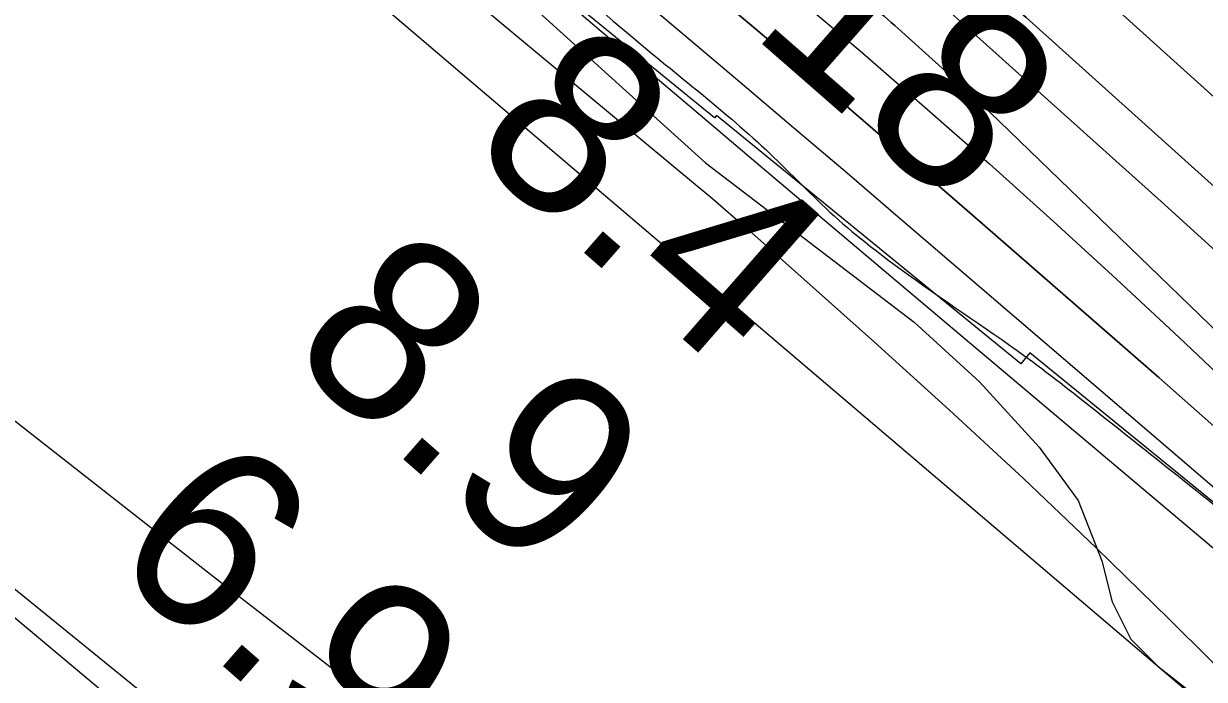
# Model space of a CAD drawing. Extents: x 3684037 to 3722149, y 433263 to 459021.
# Drawn here: x 3702221.5 to 3702651.7, y 451508.7 to 451747.8 of the extents above; entities that cross this region are included whole.
import ezdxf

# ---------------------------------------------------------------- set-up
doc = ezdxf.new("R2010")
doc.units = 0
for name, color, linetype in [('V-LEVE-TOET', 7, 'Continuous'), ('V-RIVR-EDGE', 7, 'Continuous'), ('V-RIVR-RANG', 7, 'Continuous'), ('V-RRAP-FSHR', 7, 'Continuous'), ('V-RRAP-RVMT', 7, 'Continuous'), ('V-SITE-VEGE', 7, 'Continuous'), ('V-TOPO-DPTH', 7, 'Continuous'), ('V-TOPO-MAJR', 7, 'Continuous'), ('V-TOPO-MINR', 7, 'Continuous'), ('V-TOPO-WATR', 7, 'Continuous'), ('V-UTIL-IDEN', 7, 'Continuous')]:
    doc.layers.add(name, color=color, linetype=linetype)

msp = doc.modelspace()

# ---------------------------------------------------------------- linework, layer by layer
at = {"layer": 'V-LEVE-TOET'}
msp.add_lwpolyline([(3700270.62, 453139.09), (3700470.86, 452972.66), (3700601.55, 452863.89), (3700784.2, 452710.05), (3700929.33, 452590.53), (3701145.57, 452411), (3701380.71, 452220.73), (3701569.4, 452060.85), (3701797.71, 451872.41), (3702019.46, 451692.09), (3702201.33, 451545.33), (3702374.79, 451400.13), (3702576.08, 451230.29), (3702759.78, 451080.64), (3702778.15, 451063.34), (3702794.95, 451044.99), (3702831.96, 451002.52), (3702918.58, 450905.01), (3703031.71, 450781.28)], dxfattribs=at)
at = {"layer": 'V-RIVR-EDGE'}
for points in [[(3696491.01, 456956.98), (3696499.46, 456945.34), (3696522.43, 456915.36), (3696551.06, 456881.73), (3696592.6, 456839.57), (3696607.93, 456824.57), (3696661.56, 456762.17), (3696696.26, 456732.56), (3696736.59, 456690.41), (3696782.99, 456647.43), (3696798.72, 456631.62), (3696862.88, 456574.85), (3696899.59, 456542.81), (3696931.08, 456518.47), (3696942.36, 456503.48), (3696952.45, 456494.97), (3696962.14, 456487.66), (3696987.16, 456470.62), (3697014.61, 456451.55), (3697061.04, 456420.29), (3697092.52, 456395.55), (3697134.08, 456360.67), (3697166.78, 456335.52), (3697185.73, 456316.47), (3697201.46, 456298.23), (3697211.53, 456284.46), (3697233.7, 456256.1), (3697255.88, 456230.97), (3697279.27, 456203.82), (3697316.37, 456164.91), (3697353.48, 456123.98), (3697376.87, 456099.66), (3697406.33, 456076.13), (3697430.14, 456057.88), (3697450.33, 456044.89), (3697520.13, 455982.44), (3697544.34, 455963.37), (3697581.9, 455942.25), (3697614.61, 455926), (3697632.78, 455913.82), (3697662.24, 455891.91), (3697710.26, 455848.12), (3697757.45, 455800.7), (3697792.14, 455767.05), (3697833.3, 455729.34), (3697868.4, 455696.9), (3697895.83, 455673.38), (3697933.75, 455633.66), (3697972.88, 455598.38), (3698039.46, 455539.58), (3698090.29, 455492.15), (3698135.88, 455447.55), (3698177.02, 455406.61), (3698217.74, 455359.2), (3698254.45, 455321.1), (3698281.47, 455292.72), (3698316.18, 455265.55), (3698357.36, 455240.78), (3698381.98, 455222.12), (3698407.8, 455194.96), (3698430.77, 455163.36), (3698450.93, 455141.88), (3698487.66, 455113.89), (3698517.53, 455091.17), (3698534.07, 455076.97), (3698556.24, 455049.42), (3698582.46, 455019.84), (3698614.72, 454987.01), (3698657.08, 454947.27), (3698691.37, 454913.62), (3698718, 454887.28), (3698807.16, 454806.58), (3698837.41, 454775.78), (3698881.4, 454739.68), (3698910.45, 454713.73), (3698949.18, 454677.64), (3698989.11, 454637.11), (3699039.14, 454591.7), (3699066.57, 454562.92), (3699088.77, 454545.47), (3699187.23, 454465.17), (3699228.39, 454429.88), (3699268.34, 454393.8), (3699300.6, 454360.56), (3699328.84, 454330.56), (3699382.5, 454285.14), (3699427.29, 454244.19), (3699474.49, 454199.59), (3699500.3, 454170.41), (3699532.57, 454139.2), (3699563.24, 454114.46), (3699588.66, 454093.77), (3699608.43, 454073.91), (3699636.65, 454041.49), (3699659.24, 454015.55), (3699675.77, 453998.53), (3699726.99, 453942.6), (3699768.93, 453898.01), (3699807.65, 453854.65), (3699829.44, 453837.61), (3699865.77, 453811.24), (3699885.13, 453793.8), (3699924.68, 453762.57), (3699939.63, 453754.85), (3699950.95, 453754.42), (3699975.6, 453746.67), (3700001.84, 453731.24), (3700023.64, 453714.2), (3700032.9, 453700.84), (3700036.11, 453688.7), (3700042.15, 453679.38), (3700052.63, 453667.23), (3700065.94, 453651.02), (3700072.38, 453638.47), (3700079.63, 453627.94), (3700095.35, 453607.27), (3700141.31, 453551.36), (3700161.45, 453521.38), (3700185.64, 453491.4), (3700219.92, 453452.9), (3700237.25, 453429.81), (3700255.39, 453407.52), (3700340.92, 453326.44), (3700393.37, 453280.61), (3700435.74, 453243.71), (3700480.94, 453207.61), (3700509.2, 453188.54), (3700535.04, 453172.3), (3700559.26, 453156.47), (3700600.44, 453130.89), (3700613.76, 453121.15), (3700623.46, 453116.28), (3700639.19, 453100.47), (3700647.65, 453090.74), (3700674.71, 453074.9), (3700691.25, 453060.71), (3700727.58, 453033.93), (3700758.25, 453008.78), (3700801.44, 452977.54), (3700837.37, 452952.38), (3700871.67, 452924.8), (3700903.95, 452898.44), (3700927.77, 452880.99), (3700958.44, 452857.86), (3701015.34, 452807.99), (3701048.43, 452780.41), (3701075.48, 452762.95), (3701104.95, 452743.47), (3701127.16, 452730.88), (3701156.63, 452713.42), (3701182.87, 452695.56), (3701204.67, 452682.16), (3701235.37, 452666.32), (3701255.56, 452654.14), (3701285.83, 452633.03), (3701312.86, 452607.09), (3701321.33, 452599.79), (3701332.23, 452591.67), (3701350.39, 452577.48), (3701370.57, 452560.44), (3701389.13, 452544.63), (3701408.91, 452532.04), (3701434.36, 452518.63), (3701456.18, 452512.11), (3701467.08, 452506.42), (3701486.05, 452491.01), (3701499.77, 452482.08), (3701518.75, 452468.28), (3701537.72, 452454.08), (3701554.26, 452439.49), (3701575.24, 452422.85), (3701592.2, 452410.28), (3701622.47, 452387.15), (3701647.09, 452368.49), (3701696.32, 452326.72), (3701727.79, 452300.36), (3701754.02, 452278.86), (3701780.66, 452258.17), (3701815.38, 452234.23), (3701863.81, 452194.89), (3701890.45, 452176.22), (3701916.7, 452162), (3701938.89, 452143.34), (3701962.31, 452129.94), (3701986.93, 452112.09), (3702011.95, 452090.6), (3702032.94, 452074.37), (3702051.1, 452058.55), (3702109.2, 452006.65), (3702158.04, 451973.37), (3702192.75, 451944.17), (3702212.11, 451923.9), (3702228.25, 451910.12), (3702239.56, 451906.04), (3702258.94, 451893.46), (3702276.69, 451876.03), (3702294.85, 451861.43), (3702325.52, 451839.11), (3702353.77, 451816.4), (3702388.48, 451789.62), (3702409.06, 451772.59), (3702442.56, 451743.39), (3702493.4, 451700.4), (3702516.8, 451677.7), (3702543.84, 451656.2), (3702589.05, 451624.55), (3702615.68, 451603.86), (3702648.37, 451577.9), (3702681.06, 451551.13), (3702714.15, 451522.34), (3702744.82, 451496.38), (3702761.76, 451479.36), (3702791.61, 451448.55), (3702806.52, 451427.89), (3702821.83, 451408.04), (3702843.21, 451386.55), (3702872.26, 451361.01), (3702910.6, 451327.75), (3702933.18, 451303.03), (3702957.78, 451275.47), (3702989.23, 451239), (3703050.15, 451184.26), (3703086.05, 451144.95), (3703114.68, 451113.34), (3703144.52, 451080.11), (3703160.65, 451061.87), (3703178, 451046.86), (3703202.6, 451019.71), (3703240.51, 450979.58), (3703264.72, 450956.48), (3703289.72, 450930.13), (3703316.74, 450902.16), (3703339.74, 450878.65), (3703374.42, 450840.15), (3703418.36, 450788.28), (3703459.08, 450738.85), (3703496.19, 450699.53), (3703592.58, 450595.78), (3703613.16, 450579.55), (3703630.9, 450558.88), (3703650.24, 450530.53), (3703671.59, 450496.51), (3703693.35, 450468.15), (3703725.21, 450432.89), (3703758.29, 450400.86), (3703788.55, 450373.7), (3703807.1, 450353.03), (3703820.41, 450338.03), (3703842.98, 450309.27), (3703868.37, 450275.64), (3703879.24, 450255.8), (3703887.68, 450233.54), (3703893.72, 450223.82), (3703916.29, 450193.44), (3703936.04, 450167.51), (3703950.95, 450147.66), (3704020.69, 450060.95), (3704036.82, 450041.5), (3704044.07, 450029.75), (3704061.81, 450007.88), (3704081.17, 449986.4), (3704102.92, 449954.4), (3704113.39, 449937.79), (3704138.38, 449903.36), (3704157.73, 449880.26), (3704175.46, 449851.91), (3704189.15, 449830.04), (3704204.88, 449813.42), (3704221.81, 449792.76), (3704273.77, 449711.76), (3704281.41, 449690.71), (3704297.12, 449666.01), (3704324.1, 449622.27), (3704340.63, 449601.6), (3704382.92, 449535.99), (3704402.67, 449506.83), (3704415.95, 449482.53), (3704431.66, 449459.44), (3704449.4, 449437.16), (3704471.98, 449410.42), (3704491.34, 449390.55), (3704521.18, 449354.9), (3704545.76, 449323.7), (3704553.81, 449308.31), (3704563.07, 449292.11), (3704576.77, 449271.05), (3704594.9, 449242.3), (3704618.66, 449204.23), (3704654.93, 449156.02), (3704685.15, 449111.87), (3704709.72, 449071.77), (3704733.89, 449034.11), (3704765.72, 448985.91), (3704789.88, 448945.01), (3704815.26, 448906.53), (3704829.35, 448881.42), (3704849.89, 448850.24), (3704868.83, 448820.67), (3704884.95, 448801.63), (3704901.08, 448780.96), (3704913.97, 448762.33), (3704925.64, 448740.06), (3704932.48, 448726.7), (3704949.8, 448698.35), (3704967.55, 448682.54), (3704988.15, 448670.76), (3705014.8, 448656.95), (3705046.3, 448639.88), (3705064.06, 448624.47), (3705092.28, 448592.05), (3705105.17, 448573.42), (3705120.49, 448553.97), (3705145.89, 448522.77), (3705180.17, 448483.87), (3705197.5, 448460.37), (3705228.52, 448416.22), (3705268.84, 448365.58), (3705295.84, 448328.31), (3705331.7, 448279.29), (3705359.5, 448238.78), (3705380.04, 448203.15), (3705402.15, 448152.55), (3705422.25, 448101.95), (3705439.55, 448066.32), (3705459.26, 448025.43)], [(3701087.9, 455815.66), (3701115, 455804.74), (3701132.15, 455792.04), (3701153.82, 455776.61), (3701181.81, 455758.46), (3701223.36, 455737.56), (3701278.89, 455703.96), (3701311.87, 455692.12), (3701346.66, 455684.8), (3701374.67, 455673.43), (3701409.89, 455653.44), (3701444.65, 455632.56), (3701464.05, 455615.33), (3701477.15, 455608.51), (3701495.68, 455605.3), (3701508.77, 455596.23), (3701541.73, 455576.25), (3701605.84, 455537.66), (3701654.15, 455509.05), (3701706.98, 455479.53), (3701771.1, 455444.11), (3701792.31, 455425.97), (3701810.35, 455407.84), (3701842.84, 455383.79), (3701871.29, 455367.9), (3701898.4, 455358.33), (3701930.48, 455350.57), (3701938.15, 455346.03), (3701940.85, 455337.88), (3701942.17, 455323.86), (3701950.26, 455304.85), (3701968.77, 455291.69), (3701986.84, 455284.86), (3702028.84, 455263.96), (3702080.3, 455231.28), (3702138.1, 455198.58), (3702162.48, 455186.31), (3702199.49, 455157.73), (3702284.38, 455110.05), (3702334.93, 455075.11), (3702368.79, 455051.51), (3702403.09, 455027.01), (3702432.43, 455004.78), (3702464.02, 454981.64), (3702496.07, 454959.41), (3702561.54, 454921.72), (3702609.41, 454897.18), (3702643.74, 454885.34), (3702678.95, 454863.1), (3702710.55, 454839.06), (3702747.09, 454808.67), (3702809.37, 454757.87), (3702853.12, 454715.26), (3702901.41, 454678.97), (3702936.16, 454650.85), (3702977.23, 454621.81), (3703006.12, 454602.75), (3703055.33, 454569.62), (3703081.96, 454552.37), (3703114.03, 454537.37), (3703130.28, 454526.03), (3703139.3, 454515.61), (3703158.67, 454488.88), (3703176.21, 454450.86), (3703196.48, 454419.61), (3703230.31, 454383.35), (3703268.19, 454343.92), (3703298.86, 454313.55), (3703333.6, 454282.72), (3703394.06, 454231.47), (3703468.52, 454169.79), (3703515.89, 454127.63), (3703537.1, 454112.2), (3703575.49, 454095.38), (3703595.83, 454090.8), (3703614.82, 454092.11), (3703646.01, 454085.25), (3703680.34, 454074.32), (3703711.51, 454060.68), (3703749.42, 454031.64), (3703794.52, 453985.41), (3703832.41, 453948.69), (3703867.6, 453917.86), (3703906.85, 453879.78), (3703949.27, 453846.67), (3703996.64, 453803.6), (3704034.55, 453776.37), (3704079.23, 453742.8), (3704127.06, 453702.89), (3704203.31, 453633.98), (3704279.09, 453562.8), (3704334.15, 453517.45), (3704354.88, 453491.63), (3704403.56, 453431.37), (3704447.3, 453381.07), (3704499.61, 453323.97), (3704602.86, 453205.7), (3704658.78, 453146.78), (3704694.86, 453106.45), (3704744.91, 453051.61), (3704767.47, 453032.57), (3704799.49, 452999.48), (3704839.19, 452962.76), (3704877.07, 452921.97), (3704900.98, 452900.21), (3704921.74, 452882.07), (3705006.11, 452810.87), (3705031.83, 452785.49), (3705064.75, 452753.76), (3705099.47, 452713.43), (3705124.73, 452686.69), (3705199.15, 452611.9), (3705260.5, 452554.77), (3705300.64, 452512.62), (3705322.28, 452486.8), (3705349.32, 452453.72), (3705375.04, 452431.95), (3705400.78, 452417.42), (3705408.9, 452407.91), (3705425.57, 452383.9), (3705440.44, 452365.78), (3705475.17, 452328.16), (3705497.27, 452305.05), (3705538.71, 452242.1), (3705568.02, 452209.47), (3705596.44, 452182.72), (3705619, 452163.22), (3705643.82, 452144.17), (3705660.48, 452117), (3705680.33, 452096.6), (3705694.77, 452085.26), (3705739.88, 452045.36), (3705784.54, 452001.84), (3705811.14, 451969.67), (3705835.48, 451938.87), (3705855.33, 451919.38), (3705875.63, 451900.79), (3705907.17, 451856.4), (3705934.67, 451824.23), (3705959.03, 451802.01), (3705979.78, 451782.52), (3706012.26, 451748.98), (3706031.17, 451719.54), (3706049.64, 451692.36), (3706083.46, 451652.04), (3706112.78, 451624.38), (3706130.82, 451607.61), (3706151.13, 451590.38), (3706167.38, 451579.94), (3706183.17, 451564.98), (3706193.99, 451551.84), (3706216.54, 451529.63), (3706251.72, 451492.46), (3706280.59, 451465.26), (3706315.77, 451428.55), (3706345.54, 451401.35), (3706362.23, 451383.22), (3706374.84, 451362.39), (3706396.47, 451332.49), (3706415.86, 451311.64), (3706438.88, 451295.76), (3706470.47, 451273.08), (3706492.13, 451252.68), (3706503.84, 451234.11), (3706511.03, 451218.72), (3706521.85, 451205.12), (3706543.05, 451184.73), (3706567.85, 451157.53), (3706601.2, 451112.24), (3706632.75, 451072.82), (3706662.94, 451028.43), (3706710.26, 450965.92), (3706756.23, 450902.96), (3706785.97, 450861.28), (3706809.84, 450825.05), (3706863.44, 450742.63), (3706903.08, 450681.03), (3706926.04, 450640.28), (3706949.46, 450604.05), (3707000.85, 450538.36), (3707037.79, 450482.66), (3707057.63, 450460)]]:
    msp.add_spline(points, degree=3, dxfattribs=at)
at = {"layer": 'V-RRAP-FSHR'}
for points in [[(3696447.93, 456956.48), (3696463.25, 456935.99), (3696844.22, 456552.5), (3697679.41, 455804.34), (3698342.54, 455206.3), (3699589.55, 454026.74), (3700353.91, 453272.26), (3701350.8, 452530.88), (3702244.12, 451846.27), (3702849.02, 451331.23), (3704120.54, 449801.08)], [(3703233.42, 450593.66), (3702690.93, 451159.68), (3702465.77, 451340.39), (3701937.71, 451769.71), (3701333.2, 452274.63), (3700309.42, 453110.65), (3699608.32, 453764.99)]]:
    msp.add_lwpolyline(points, dxfattribs=at)
at = {"layer": 'V-RRAP-RVMT'}
for p, q in [((3702473.27, 451713.4), (3702363.15, 451803.31)), ((3702474, 451714.29), (3702473.27, 451713.4)), ((3702584.87, 451623.77), (3702474, 451714.29)), ((3702588.14, 451627.77), (3702584.87, 451623.77)), ((3702700.25, 451536.24), (3702588.14, 451627.77))]:
    msp.add_line(p, q, dxfattribs=at)
at = {"layer": 'V-SITE-VEGE'}
for points in [[(3702077.46, 452012.77), (3702146.14, 451956.22), (3702190.18, 451916.16), (3702258.87, 451862.49), (3702360.05, 451796.52), (3702469.9, 451697.03), (3702545.92, 451638.91), (3702569.78, 451617.17), (3702591.54, 451593.34), (3702605.7, 451573.96), (3702614.36, 451551.96), (3702618.04, 451537.02), (3702624.86, 451523.41), (3702634.83, 451513.46), (3702664.71, 451490.16), (3702686.21, 451477.07), (3702706.39, 451465.03), (3702752.27, 451421.04), (3702797.63, 451369.71), (3702861.34, 451302.15), (3702943.78, 451225), (3703196.43, 450964.28)], [(3703211, 450663.72), (3703129.89, 450758.16), (3703028.84, 450883.19), (3702966.34, 450959.01), (3702898.53, 451032.17), (3702841.36, 451097.35), (3702779.69, 451153.53), (3702594.09, 451297.53), (3702437.05, 451432.89), (3702290.25, 451546.51), (3702147.9, 451658.04), (3701967.01, 451808.32), (3701832.26, 451926.93)]]:
    msp.add_lwpolyline(points, dxfattribs=at)
at = {"layer": 'V-TOPO-DPTH'}
for points in [[(3703173.3, 451189.34), (3703110.25, 451254.14), (3703035.89, 451330.35), (3703009.85, 451356.89), (3702983.7, 451383.33), (3702957.4, 451409.61), (3702930.99, 451435.79), (3702904.34, 451461.71), (3702877.45, 451487.38), (3702850.21, 451512.69), (3702822.74, 451537.74), (3702586.78, 451750), (3702572.71, 451762.49), (3702558.52, 451774.86), (3702544.17, 451787.04), (3702529.71, 451799.1), (3701981, 452250.43)], [(3701981, 452250.43), (3702529.71, 451799.1), (3702544.17, 451787.04), (3702558.52, 451774.86), (3702572.71, 451762.49), (3702586.78, 451750), (3702822.74, 451537.74), (3702850.21, 451512.69), (3702877.45, 451487.38), (3702904.34, 451461.71), (3702930.99, 451435.79), (3702957.4, 451409.61), (3702983.7, 451383.33), (3703009.85, 451356.89), (3703035.89, 451330.35), (3703110.25, 451254.14), (3703173.3, 451189.34)], [(3703241.25, 451051.66), (3702974.54, 451326.24), (3702962.86, 451338.15), (3702951.12, 451349.98), (3702939.26, 451361.7), (3702927.33, 451373.35), (3702580.73, 451708.57), (3702573.47, 451715.51), (3702566.15, 451722.4), (3702558.75, 451729.21), (3702551.3, 451735.95), (3702538.87, 451747.08), (3702537.59, 451748.21), (3702536.29, 451749.34), (3702534.99, 451750.44), (3702533.67, 451751.54), (3702509.7, 451771.24), (3702496.35, 451782.13), (3702482.95, 451792.96), (3702469.48, 451803.69), (3702455.95, 451814.37), (3701943.15, 452216.31)], [(3701943.15, 452216.31), (3702455.95, 451814.37), (3702469.48, 451803.69), (3702482.95, 451792.96), (3702496.35, 451782.13), (3702509.7, 451771.24), (3702533.67, 451751.54), (3702534.99, 451750.44), (3702536.29, 451749.34), (3702537.59, 451748.21), (3702538.87, 451747.08), (3702551.3, 451735.95), (3702558.75, 451729.21), (3702566.15, 451722.4), (3702573.47, 451715.51), (3702580.73, 451708.57), (3702927.33, 451373.35), (3702939.26, 451361.7), (3702951.12, 451349.98), (3702962.86, 451338.15), (3702974.54, 451326.24), (3703241.25, 451051.66)], [(3701954.18, 452151.02), (3702438.38, 451739.58), (3702464.09, 451717.76), (3702489.82, 451695.95), (3702515.57, 451674.18), (3702541.34, 451652.42), (3702927.99, 451326.31), (3703524.24, 450671.86), (3703530.61, 450664.83), (3703536.95, 450657.77), (3703543.25, 450650.67), (3703549.52, 450643.55), (3703600.44, 450585.31), (3703632.01, 450548.92), (3703663.38, 450512.37), (3703694.46, 450475.57), (3703725.35, 450438.61), (3704065.31, 450028.55)], [(3704137.66, 450090.93), (3703595.14, 450714.28), (3703004.87, 451326.06), (3702985.64, 451345.84), (3702966.29, 451365.52), (3702946.79, 451385.03), (3702927.19, 451404.44), (3702809.22, 451520.29), (3702766.56, 451561.63), (3702723.53, 451602.58), (3702679.94, 451642.94), (3702636, 451682.91), (3702562.84, 451748.55), (3702555.15, 451755.36), (3702547.41, 451762.1), (3702539.58, 451768.74), (3702531.69, 451775.31), (3702375.5, 451903.72), (3702300.79, 451964.69), (3702225.78, 452025.3)], [(3702225.78, 452025.3), (3702300.79, 451964.69), (3702375.5, 451903.72), (3702531.69, 451775.31), (3702539.58, 451768.74), (3702547.41, 451762.1), (3702555.15, 451755.36), (3702562.84, 451748.55), (3702636, 451682.91), (3702679.94, 451642.94), (3702723.53, 451602.58), (3702766.56, 451561.63), (3702809.22, 451520.29), (3702927.19, 451404.44), (3702946.79, 451385.03), (3702966.29, 451365.52), (3702985.64, 451345.84), (3703004.87, 451326.06), (3703595.14, 450714.28), (3704137.66, 450090.93)], [(3702157.07, 452018.18), (3702229.08, 451960.05), (3702300.7, 451901.44), (3702372.06, 451842.51), (3702460.55, 451768.93), (3702487.38, 451746.45), (3702514.11, 451723.85), (3702540.67, 451701.04), (3702567.12, 451678.11), (3702635.13, 451618.72), (3702686.83, 451573.01), (3702738.14, 451526.88), (3702788.88, 451480.13), (3702839.24, 451432.95), (3702927.56, 451349.17), (3702933.43, 451343.53), (3702939.26, 451337.84), (3702945.01, 451332.08), (3702950.72, 451326.27), (3703036.55, 451237.77), (3703084.89, 451187.46), (3703132.93, 451136.84), (3703180.49, 451085.79)], [(3703180.49, 451085.79), (3703132.93, 451136.84), (3703084.89, 451187.46), (3703036.55, 451237.77), (3702950.72, 451326.27), (3702945.01, 451332.08), (3702939.26, 451337.84), (3702933.43, 451343.53), (3702927.56, 451349.17), (3702839.24, 451432.95), (3702788.88, 451480.13), (3702738.14, 451526.88), (3702686.83, 451573.01), (3702635.13, 451618.72), (3702567.12, 451678.11), (3702540.67, 451701.04), (3702514.11, 451723.85), (3702487.38, 451746.45), (3702460.55, 451768.93), (3702372.06, 451842.51), (3702300.7, 451901.44), (3702229.08, 451960.05), (3702157.07, 452018.18)]]:
    msp.add_lwpolyline(points, dxfattribs=at)
at = {"layer": 'V-TOPO-MAJR'}
msp.add_lwpolyline([(3702337.81, 451994.84), (3702412.67, 451931.61), (3702527.59, 451833.71), (3702551.08, 451813.51), (3702574.47, 451793.19), (3702597.68, 451772.67), (3702620.78, 451752.02), (3702865.1, 451531.7), (3702888.36, 451510.56), (3702911.52, 451489.32), (3702934.52, 451467.9), (3702957.42, 451446.36), (3702997.68, 451408.21), (3703000.35, 451405.65), (3703003.01, 451403.08), (3703005.65, 451400.49), (3703008.27, 451397.87), (3703059.56, 451346.25), (3703087.74, 451317.73), (3703115.8, 451289.11), (3703143.7, 451260.32)], dxfattribs=at)
at = {"layer": 'V-TOPO-MINR'}
for points in [[(3701981, 452250.43), (3702529.71, 451799.1), (3702544.17, 451787.04), (3702558.52, 451774.86), (3702572.71, 451762.49), (3702586.78, 451750), (3702822.74, 451537.74), (3702850.21, 451512.69), (3702877.45, 451487.38), (3702904.34, 451461.71), (3702930.99, 451435.79), (3702957.4, 451409.61), (3702983.7, 451383.33), (3703009.85, 451356.89), (3703035.89, 451330.35), (3703110.25, 451254.14), (3703173.3, 451189.34)], [(3701927.3, 452214.74), (3702351.2, 451880.44), (3702380.69, 451857.05), (3702410.08, 451833.54), (3702439.34, 451809.86), (3702468.5, 451786.06), (3702478.35, 451777.98), (3702502.39, 451757.99), (3702526.27, 451737.81), (3702549.89, 451717.34), (3702573.35, 451696.67), (3702596.57, 451675.73), (3702619.64, 451654.64), (3702642.49, 451633.3), (3702665.18, 451611.79), (3702927.42, 451360.69), (3702936.2, 451352.19), (3702944.91, 451343.63), (3702953.54, 451334.98), (3702962.1, 451326.26), (3703093.59, 451190.97), (3703167.48, 451114.21)], [(3701943.15, 452216.31), (3702455.95, 451814.37), (3702469.48, 451803.69), (3702482.95, 451792.96), (3702496.35, 451782.13), (3702509.7, 451771.24), (3702533.67, 451751.54), (3702534.99, 451750.44), (3702536.29, 451749.34), (3702537.59, 451748.21), (3702538.87, 451747.08), (3702551.3, 451735.95), (3702558.75, 451729.21), (3702566.15, 451722.4), (3702573.47, 451715.51), (3702580.73, 451708.57), (3702927.33, 451373.35), (3702939.26, 451361.7), (3702951.12, 451349.98), (3702962.86, 451338.15), (3702974.54, 451326.24), (3703241.25, 451051.66)], [(3701904.34, 452143.21), (3702145.64, 451951.75), (3702201.33, 451907.24), (3702256.81, 451862.47), (3702311.97, 451817.31), (3702366.92, 451771.89), (3702467.03, 451688.53), (3702471.74, 451684.57), (3702476.43, 451680.57), (3702481.08, 451676.53), (3702485.7, 451672.46), (3702531.48, 451631.69), (3702558.77, 451606.99), (3702585.79, 451582), (3702612.39, 451556.57), (3702638.72, 451530.86), (3702845.43, 451325.68), (3702866.27, 451305.08), (3702887.17, 451284.54), (3702908.15, 451264.08), (3702929.19, 451243.69), (3703305.03, 450880.8)], [(3702225.78, 452025.3), (3702300.79, 451964.69), (3702375.5, 451903.72), (3702531.69, 451775.31), (3702539.58, 451768.74), (3702547.41, 451762.1), (3702555.15, 451755.36), (3702562.84, 451748.55), (3702636, 451682.91), (3702679.94, 451642.94), (3702723.53, 451602.58), (3702766.56, 451561.63), (3702809.22, 451520.29), (3702927.19, 451404.44), (3702946.79, 451385.03), (3702966.29, 451365.52), (3702985.64, 451345.84), (3703004.87, 451326.06), (3703595.14, 450714.28), (3704137.66, 450090.93)], [(3702157.07, 452018.18), (3702229.08, 451960.05), (3702300.7, 451901.44), (3702372.06, 451842.51), (3702460.55, 451768.93), (3702487.38, 451746.45), (3702514.11, 451723.85), (3702540.67, 451701.04), (3702567.12, 451678.11), (3702635.13, 451618.72), (3702686.83, 451573.01), (3702738.14, 451526.88), (3702788.88, 451480.13), (3702839.24, 451432.95), (3702927.56, 451349.17), (3702933.43, 451343.53), (3702939.26, 451337.84), (3702945.01, 451332.08), (3702950.72, 451326.27), (3703036.55, 451237.77), (3703084.89, 451187.46), (3703132.93, 451136.84), (3703180.49, 451085.79)], [(3702163.04, 451995.18), (3702462.84, 451743.05), (3702482.44, 451726.51), (3702502, 451709.95), (3702521.53, 451693.32), (3702541.02, 451676.66), (3702790.21, 451463.05), (3702814.64, 451441.81), (3702838.87, 451420.34), (3702862.8, 451398.54), (3702886.53, 451376.52), (3702927.75, 451337.72), (3702930.7, 451334.91), (3702933.62, 451332.07), (3702936.5, 451329.19), (3702939.35, 451326.28), (3702981.41, 451282.83), (3703005.16, 451258.07), (3703028.76, 451233.16), (3703052.14, 451208.05), (3703075.36, 451182.79), (3703524.78, 450689.63)]]:
    msp.add_lwpolyline(points, dxfattribs=at)
at = {"layer": 'V-TOPO-WATR'}
msp.add_lwpolyline([(3701954.18, 452151.02), (3702438.38, 451739.58), (3702464.09, 451717.76), (3702489.82, 451695.95), (3702515.57, 451674.18), (3702541.34, 451652.42), (3702927.99, 451326.31), (3703524.24, 450671.86), (3703530.61, 450664.83), (3703536.95, 450657.77), (3703543.25, 450650.67), (3703549.52, 450643.55), (3703600.44, 450585.31), (3703632.01, 450548.92), (3703663.38, 450512.37), (3703694.46, 450475.57), (3703725.35, 450438.61), (3704065.31, 450028.55)], dxfattribs=at)
at = {"layer": 'V-UTIL-IDEN'}
msp.add_lwpolyline([(3703233.42, 450593.66), (3702690.93, 451159.68), (3702465.77, 451340.39), (3701937.71, 451769.71), (3701333.2, 452274.63), (3700309.42, 453110.65), (3699608.32, 453764.99)], dxfattribs=at)

# ---------------------------------------------------------------- texts
at = {"layer": 'V-RIVR-RANG'}
for s, p in [('-18', (3702462.98, 451764.47)), ('8.4', (3702382.03, 451702.42)), ('8.9', (3702316.17, 451627.17)), ('6.9', (3702250.51, 451551.74))]:
    msp.add_text(s, height=67, rotation=318.8183, dxfattribs=at).set_placement(p)

doc.saveas('drawing.dxf')
